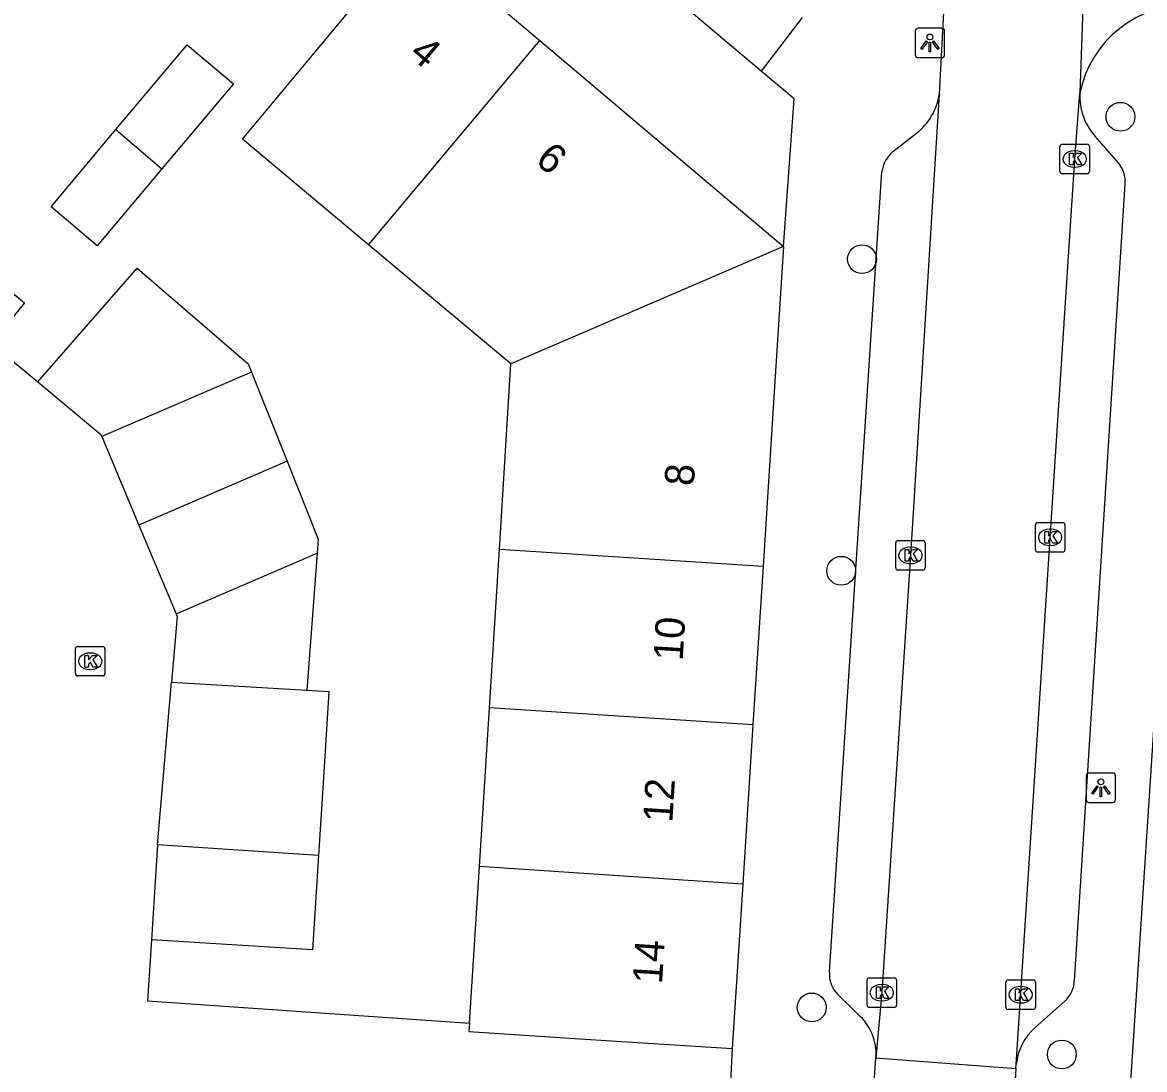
# Model space of a CAD drawing. Extents: x 160356 to 161355, y 381727 to 382845.
# Drawn here: x 160534.35 to 160572.44, y 382189.04 to 382224.57 of the extents above; entities that cross this region are included whole.
import ezdxf

# ---------------------------------------------------------------- set-up
doc = ezdxf.new("R2010")
doc.units = 0
for name, color, linetype in [('IMGEO_Boom', 7, 'Continuous'), ('IMGEO_Kolk', 7, 'Continuous'), ('IMGEO_Lichtpunt', 7, 'Continuous'), ('IMGEO_Pand', 7, 'Continuous'), ('IMGEO_Pand_nummerreeks', 7, 'Continuous'), ('IMGEO_Rijbaan_lokaal_open', 7, 'Continuous'), ('IMGEO_Voetpad_open', 7, 'Continuous')]:
    doc.layers.add(name, color=color, linetype=linetype)

msp = doc.modelspace()

# ---------------------------------------------------------------- linework, layer by layer
at = {"layer": 'IMGEO_Boom'}
for centre in [(160571.617, 382221.372), (160562.845, 382216.539), (160562.141, 382205.966), (160561.14, 382191.148), (160569.628, 382189.551)]:
    msp.add_circle(centre, 0.489, dxfattribs=at)
at = {"layer": 'IMGEO_Kolk'}
for p, q in [((160569.566, 382219.512), (160569.566, 382220.364)), ((160569.641, 382220.438), (160570.493, 382220.438)), ((160570.054, 382220.218), (160570.079, 382220.218)), ((160570.567, 382220.364), (160570.567, 382219.512)), ((160570.077, 382219.658), (160570.052, 382219.658)), ((160570.493, 382219.438), (160569.641, 382219.438)), ((160568.732, 382206.674), (160568.732, 382207.526)), ((160568.807, 382207.6), (160569.659, 382207.6)), ((160569.22, 382207.38), (160569.245, 382207.38)), ((160569.733, 382207.526), (160569.733, 382206.674)), ((160563.989, 382206.062), (160563.989, 382206.914)), ((160564.064, 382206.988), (160564.916, 382206.988)), ((160564.99, 382206.914), (160564.99, 382206.062)), ((160564.477, 382206.768), (160564.502, 382206.768)), ((160569.659, 382206.6), (160568.807, 382206.6)), ((160569.243, 382206.82), (160569.218, 382206.82)), ((160564.5, 382206.208), (160564.475, 382206.208)), ((160564.916, 382205.988), (160564.064, 382205.988)), ((160536.15, 382202.469), (160536.15, 382203.321)), ((160536.225, 382203.395), (160537.077, 382203.395)), ((160536.638, 382203.175), (160536.663, 382203.175)), ((160537.151, 382203.321), (160537.151, 382202.469)), ((160537.077, 382202.395), (160536.225, 382202.395)), ((160536.661, 382202.615), (160536.636, 382202.615)), ((160563.017, 382191.224), (160563.017, 382192.076)), ((160563.092, 382192.15), (160563.944, 382192.15)), ((160564.018, 382192.076), (160564.018, 382191.224)), ((160567.806, 382192.08), (160568.658, 382192.08)), ((160563.505, 382191.93), (160563.53, 382191.93)), ((160567.731, 382191.154), (160567.731, 382192.006)), ((160568.219, 382191.86), (160568.244, 382191.86)), ((160568.732, 382192.006), (160568.732, 382191.154)), ((160563.528, 382191.37), (160563.503, 382191.37)), ((160568.242, 382191.3), (160568.217, 382191.3)), ((160563.944, 382191.15), (160563.092, 382191.15)), ((160568.658, 382191.08), (160567.806, 382191.08))]:
    msp.add_line(p, q, dxfattribs=at)
for points in [[(160569.566, 382219.512), (160569.566, 382220.364)], [(160569.641, 382220.438), (160570.493, 382220.438)], [(160570.567, 382220.364), (160570.567, 382219.512)], [(160569.887, 382220.138), (160570.01, 382220.138), (160570.01, 382219.987), (160570.14, 382220.138), (160570.304, 382220.138), (160570.158, 382219.987), (160570.311, 382219.738), (160570.159, 382219.738), (160570.074, 382219.902), (160570.01, 382219.835), (160570.01, 382219.738), (160569.887, 382219.738), (160569.887, 382220.138)], [(160570.493, 382219.438), (160569.641, 382219.438)], [(160568.732, 382206.674), (160568.732, 382207.526)], [(160568.807, 382207.6), (160569.659, 382207.6)], [(160569.053, 382207.3), (160569.176, 382207.3), (160569.176, 382207.149), (160569.306, 382207.3), (160569.47, 382207.3), (160569.324, 382207.149), (160569.477, 382206.9), (160569.325, 382206.9), (160569.24, 382207.064), (160569.176, 382206.997), (160569.176, 382206.9), (160569.053, 382206.9), (160569.053, 382207.3)], [(160569.733, 382207.526), (160569.733, 382206.674)], [(160563.989, 382206.062), (160563.989, 382206.914)], [(160564.064, 382206.988), (160564.916, 382206.988)], [(160564.99, 382206.914), (160564.99, 382206.062)], [(160564.31, 382206.688), (160564.433, 382206.688), (160564.433, 382206.537), (160564.563, 382206.688), (160564.727, 382206.688), (160564.581, 382206.537), (160564.734, 382206.288), (160564.582, 382206.288), (160564.497, 382206.452), (160564.433, 382206.385), (160564.433, 382206.288), (160564.31, 382206.288), (160564.31, 382206.688)], [(160569.659, 382206.6), (160568.807, 382206.6)], [(160564.916, 382205.988), (160564.064, 382205.988)], [(160536.15, 382202.469), (160536.15, 382203.321)], [(160536.225, 382203.395), (160537.077, 382203.395)], [(160536.471, 382203.095), (160536.594, 382203.095), (160536.594, 382202.944), (160536.724, 382203.095), (160536.888, 382203.095), (160536.742, 382202.944), (160536.895, 382202.695), (160536.743, 382202.695), (160536.658, 382202.859), (160536.594, 382202.792), (160536.594, 382202.695), (160536.471, 382202.695), (160536.471, 382203.095)], [(160537.151, 382203.321), (160537.151, 382202.469)], [(160537.077, 382202.395), (160536.225, 382202.395)], [(160563.017, 382191.224), (160563.017, 382192.076)], [(160563.092, 382192.15), (160563.944, 382192.15)], [(160564.018, 382192.076), (160564.018, 382191.224)], [(160567.806, 382192.08), (160568.658, 382192.08)], [(160563.338, 382191.85), (160563.461, 382191.85), (160563.461, 382191.699), (160563.591, 382191.85), (160563.755, 382191.85), (160563.609, 382191.699), (160563.762, 382191.45), (160563.61, 382191.45), (160563.525, 382191.614), (160563.461, 382191.547), (160563.461, 382191.45), (160563.338, 382191.45), (160563.338, 382191.85)], [(160567.731, 382191.154), (160567.731, 382192.006)], [(160568.052, 382191.78), (160568.175, 382191.78), (160568.175, 382191.629), (160568.305, 382191.78), (160568.469, 382191.78), (160568.323, 382191.629), (160568.476, 382191.38), (160568.324, 382191.38), (160568.239, 382191.544), (160568.175, 382191.477), (160568.175, 382191.38), (160568.052, 382191.38), (160568.052, 382191.78)], [(160568.732, 382192.006), (160568.732, 382191.154)], [(160563.944, 382191.15), (160563.092, 382191.15)], [(160568.658, 382191.08), (160567.806, 382191.08)]]:
    msp.add_lwpolyline(points, dxfattribs=at)
for centre, start, end in [((160569.643, 382220.362), 91.552, 178.448), ((160569.643, 382220.362), 91.552, 178.448), ((160570.491, 382220.362), 1.552, 88.448), ((160570.491, 382220.362), 1.552, 88.448), ((160569.643, 382219.514), 181.552, 268.448), ((160569.643, 382219.514), 181.552, 268.448), ((160570.491, 382219.514), 271.552, 358.448), ((160570.491, 382219.514), 271.552, 358.448), ((160568.809, 382207.524), 91.552, 178.448), ((160568.809, 382207.524), 91.552, 178.448), ((160569.657, 382207.524), 1.552, 88.448), ((160569.657, 382207.524), 1.552, 88.448), ((160564.066, 382206.912), 91.552, 178.448), ((160564.066, 382206.912), 91.552, 178.448), ((160564.914, 382206.912), 1.552, 88.448), ((160564.914, 382206.912), 1.552, 88.448), ((160568.809, 382206.676), 181.552, 268.448), ((160568.809, 382206.676), 181.552, 268.448), ((160569.657, 382206.676), 271.552, 358.448), ((160569.657, 382206.676), 271.552, 358.448), ((160564.066, 382206.064), 181.552, 268.448), ((160564.066, 382206.064), 181.552, 268.448), ((160564.914, 382206.064), 271.552, 358.448), ((160564.914, 382206.064), 271.552, 358.448), ((160536.227, 382203.319), 91.552, 178.448), ((160536.227, 382203.319), 91.552, 178.448), ((160537.075, 382203.319), 1.552, 88.448), ((160537.075, 382203.319), 1.552, 88.448), ((160536.227, 382202.471), 181.552, 268.448), ((160536.227, 382202.471), 181.552, 268.448), ((160537.075, 382202.471), 271.552, 358.448), ((160537.075, 382202.471), 271.552, 358.448), ((160563.094, 382192.074), 91.552, 178.448), ((160563.094, 382192.074), 91.552, 178.448), ((160563.942, 382192.074), 1.552, 88.448), ((160563.942, 382192.074), 1.552, 88.448), ((160567.808, 382192.004), 91.552, 178.448), ((160567.808, 382192.004), 91.552, 178.448), ((160568.656, 382192.004), 1.552, 88.448), ((160568.656, 382192.004), 1.552, 88.448), ((160563.094, 382191.226), 181.552, 268.448), ((160563.094, 382191.226), 181.552, 268.448), ((160563.942, 382191.226), 271.552, 358.448), ((160563.942, 382191.226), 271.552, 358.448), ((160567.808, 382191.156), 181.552, 268.448), ((160567.808, 382191.156), 181.552, 268.448), ((160568.656, 382191.156), 271.552, 358.448), ((160568.656, 382191.156), 271.552, 358.448)]:
    msp.add_arc(centre, 0.0765, start, end, dxfattribs=at)
for centre, major_axis, ratio, start_param, end_param in [((160570.053, 382219.938), (-0.387, 0.002), 0.722429, 4.712389, 7.853982), ((160570.078, 382219.938), (-0.39, 0.002), 0.717154, 1.570796, 4.712389), ((160569.219, 382207.1), (-0.387, 0.002), 0.722429, 4.712389, 7.853982), ((160569.244, 382207.1), (-0.39, 0.002), 0.717154, 1.570796, 4.712389), ((160564.476, 382206.488), (-0.387, 0.002), 0.722429, 4.712389, 7.853982), ((160564.501, 382206.488), (-0.39, 0.002), 0.717154, 1.570796, 4.712389), ((160536.637, 382202.895), (-0.387, 0.002), 0.722429, 4.712389, 7.853982), ((160536.662, 382202.895), (-0.39, 0.002), 0.717154, 1.570796, 4.712389), ((160563.504, 382191.65), (-0.387, 0.002), 0.722429, 4.712389, 7.853982), ((160563.529, 382191.65), (-0.39, 0.002), 0.717154, 1.570796, 4.712389), ((160568.218, 382191.58), (-0.387, 0.002), 0.722429, 4.712389, 7.853982), ((160568.243, 382191.58), (-0.39, 0.002), 0.717154, 1.570796, 4.712389)]:
    msp.add_ellipse(centre, major_axis=major_axis, ratio=ratio, start_param=start_param, end_param=end_param, dxfattribs=at)
at = {"layer": 'IMGEO_Lichtpunt'}
for p, q in [((160564.653, 382224.282), (160564.653, 382223.475)), ((160564.653, 382224.282), (160564.653, 382223.475)), ((160565.555, 382224.377), (160564.747, 382224.377)), ((160565.555, 382224.377), (160564.747, 382224.377)), ((160565.649, 382223.475), (160565.649, 382224.282)), ((160565.649, 382223.475), (160565.649, 382224.282)), ((160564.747, 382223.381), (160565.555, 382223.381)), ((160564.747, 382223.381), (160565.555, 382223.381)), ((160570.454, 382199.006), (160570.454, 382198.199)), ((160570.454, 382199.006), (160570.454, 382198.199)), ((160571.356, 382199.101), (160570.548, 382199.101)), ((160571.356, 382199.101), (160570.548, 382199.101)), ((160571.45, 382198.199), (160571.45, 382199.006)), ((160571.45, 382198.199), (160571.45, 382199.006)), ((160570.548, 382198.105), (160571.356, 382198.105)), ((160570.548, 382198.105), (160571.356, 382198.105))]:
    msp.add_line(p, q, dxfattribs=at)
for points in [[(160565.027, 382223.946), (160565.066, 382223.918), (160564.878, 382223.656), (160564.84, 382223.683), (160565.027, 382223.946)], [(160565.129, 382223.898), (160565.176, 382223.898), (160565.176, 382223.576), (160565.129, 382223.576), (160565.129, 382223.898)], [(160565.239, 382223.918), (160565.277, 382223.945), (160565.464, 382223.683), (160565.425, 382223.655), (160565.239, 382223.918)], [(160570.828, 382198.67), (160570.867, 382198.642), (160570.679, 382198.38), (160570.641, 382198.407), (160570.828, 382198.67)], [(160570.93, 382198.622), (160570.977, 382198.622), (160570.977, 382198.3), (160570.93, 382198.3), (160570.93, 382198.622)], [(160571.04, 382198.642), (160571.078, 382198.669), (160571.265, 382198.407), (160571.226, 382198.379), (160571.04, 382198.642)]]:
    msp.add_lwpolyline(points, dxfattribs=at)
for centre in [(160565.152, 382224.08), (160570.953, 382198.804)]:
    msp.add_circle(centre, 0.0994, dxfattribs=at)
for centre, start, end in [((160564.747, 382224.282), 90, 180), ((160564.747, 382224.282), 90, 180), ((160565.555, 382224.282), 0, 90), ((160565.555, 382224.282), 0, 90), ((160564.747, 382223.475), 180, 270), ((160564.747, 382223.475), 180, 270), ((160565.555, 382223.475), 270, 0), ((160565.555, 382223.475), 270, 360), ((160570.548, 382199.006), 90, 180), ((160570.548, 382199.006), 90, 180), ((160571.356, 382199.006), 0, 90), ((160571.356, 382199.006), 0, 90), ((160570.548, 382198.199), 180, 270), ((160570.548, 382198.199), 180, 270), ((160571.356, 382198.199), 270, 0), ((160571.356, 382198.199), 270, 360)]:
    msp.add_arc(centre, 0.0946, start, end, dxfattribs=at)
at = {"layer": 'IMGEO_Pand'}
for points in [[(160546.1, 382217.031), (160541.818, 382220.612), (160544.424, 382223.737), (160547.626, 382227.576), (160551.91, 382223.955)], [(160537.525, 382220.936), (160539.942, 382223.811), (160541.511, 382222.491), (160539.081, 382219.6)], [(160546.1, 382217.031), (160551.91, 382223.955)], [(160551.91, 382223.955), (160556.178, 382220.348), (160560.18, 382216.966)], [(160539.081, 382219.6), (160536.891, 382216.995), (160535.322, 382218.315), (160537.525, 382220.936)], [(160537.525, 382220.936), (160539.081, 382219.6)], [(160527.772, 382215.149), (160530.399, 382218.358), (160534.425, 382215.062), (160533.287, 382213.672)], [(160550.93, 382212.991), (160546.1, 382217.031)], [(160560.18, 382216.966), (160550.93, 382212.991)], [(160560.18, 382216.966), (160559.842, 382211.675), (160559.488, 382206.127)], [(160534.868, 382212.377), (160538.239, 382216.238), (160542.016, 382212.987), (160542.13, 382212.704)], [(160550.544, 382206.698), (160550.93, 382212.991)], [(160542.13, 382212.704), (160537.044, 382210.517)], [(160542.13, 382212.704), (160543.335, 382209.68)], [(160534.868, 382212.377), (160537.015, 382210.587), (160537.044, 382210.517)], [(160537.044, 382210.517), (160538.303, 382207.517)], [(160543.335, 382209.68), (160538.303, 382207.517)], [(160543.335, 382209.68), (160544.386, 382207.043), (160544.351, 382206.565)], [(160538.303, 382207.517), (160539.565, 382204.508)], [(160539.565, 382204.508), (160544.351, 382206.565)], [(160544.351, 382206.565), (160544.006, 382201.913)], [(160550.202, 382201.314), (160550.544, 382206.698)], [(160550.544, 382206.698), (160559.488, 382206.127)], [(160559.488, 382206.127), (160559.144, 382200.737)], [(160539.565, 382204.508), (160539.606, 382204.411), (160539.407, 382202.182)], [(160538.935, 382196.669), (160539.407, 382202.182)], [(160539.407, 382202.182), (160544.006, 382201.913)], [(160544.006, 382201.913), (160544.751, 382201.869), (160544.587, 382199.299), (160544.396, 382196.3)], [(160549.861, 382195.931), (160550.202, 382201.314)], [(160559.144, 382200.737), (160550.202, 382201.314)], [(160559.144, 382200.737), (160558.799, 382195.327)], [(160538.935, 382196.669), (160538.73, 382193.446)], [(160544.396, 382196.3), (160538.935, 382196.669)], [(160544.396, 382196.3), (160544.193, 382193.099), (160538.73, 382193.446)], [(160549.523, 382190.617), (160549.861, 382195.931)], [(160558.799, 382195.327), (160549.861, 382195.931)], [(160558.799, 382195.327), (160558.444, 382189.759)], [(160549.523, 382190.617), (160549.505, 382190.329), (160553.455, 382190.077), (160558.444, 382189.759)]]:
    msp.add_lwpolyline(points, dxfattribs=at)
at = {"layer": 'IMGEO_Rijbaan_lokaal_open'}
for points in [[(160570.623, 382233.066), (160570.241, 382222.18)], [(160565.832, 382227.828), (160565.623, 382225.135), (160565.465, 382222.138)], [(160565.465, 382222.138), (160564.492, 382206.488), (160563.515, 382191.65), (160563.32, 382189.437)], [(160568.081, 382189.22), (160568.223, 382191.469), (160569.235, 382207.072), (160570.065, 382219.938), (160570.241, 382222.18)], [(160533.287, 382213.672), (160534.868, 382212.377)], [(160538.73, 382193.446), (160538.598, 382191.372), (160549.523, 382190.617)], [(160558.444, 382189.759), (160558.16, 382184.17)], [(160562.945, 382183.938), (160563.32, 382189.437)], [(160563.32, 382189.437), (160568.072, 382189.072)], [(160568.072, 382189.072), (160567.738, 382183.56)], [(160568.072, 382189.072), (160568.081, 382189.22)]]:
    msp.add_lwpolyline(points, dxfattribs=at)
msp.add_arc((160573.896, 382221.438), 3.729, 87.7041, 168.5199, dxfattribs=at)
at = {"layer": 'IMGEO_Voetpad_open'}
for points in [[(160559.424, 382222.918), (160549.153, 382231.581), (160550.831, 382233.579)], [(160560.815, 382224.738), (160559.424, 382222.918)], [(160560.18, 382216.966), (160560.539, 382221.977), (160559.424, 382222.918)], [(160563.893, 382220.188), (160564.695, 382220.81)], [(160571.538, 382219.817), (160570.754, 382220.72)], [(160561.741, 382192.353), (160563.524, 382219.506)], [(160570.058, 382192.067), (160571.781, 382219.087)], [(160572.766, 382200.922), (160570.733, 382169.923)], [(160562.71, 382190.916), (160562.03, 382191.582)], [(160568.728, 382190.463), (160569.74, 382191.372)]]:
    msp.add_lwpolyline(points, dxfattribs=at)
for centre, radius, start, end in [((160563.447, 382222.421), 2.038, 307.7663, 352.0217), ((160572.245, 382222.064), 2.007, 176.6871, 222.0328), ((160564.577, 382219.377), 1.061, 130.1484, 173.0198), ((160570.776, 382219.158), 1.007, 355.9546, 40.8682), ((160562.701, 382192.273), 0.963, 175.2472, 225.8486), ((160569.058, 382192.104), 1.001, 312.9606, 357.8661), ((160561.521, 382189.561), 1.803, 356.0714, 48.7551), ((160569.976, 382189.023), 1.905, 130.9258, 174.0789)]:
    msp.add_arc(centre, radius, start, end, dxfattribs=at)

# ---------------------------------------------------------------- texts
at = {"layer": 'IMGEO_Pand_nummerreeks'}
for s, rotation, p in [('4', 319.7961, (160547.437, 382223.442)), ('6', 319.7961, (160551.713, 382219.828)), ('8', 86.3501, (160557.135, 382208.825)), ('10', 86.3501, (160556.757, 382202.886)), ('12', 86.3501, (160556.406, 382197.401)), ('14', 86.3505, (160556.057, 382191.925))]:
    msp.add_text(s, height=1, rotation=rotation, dxfattribs=at).set_placement(p)

doc.saveas('drawing.dxf')
